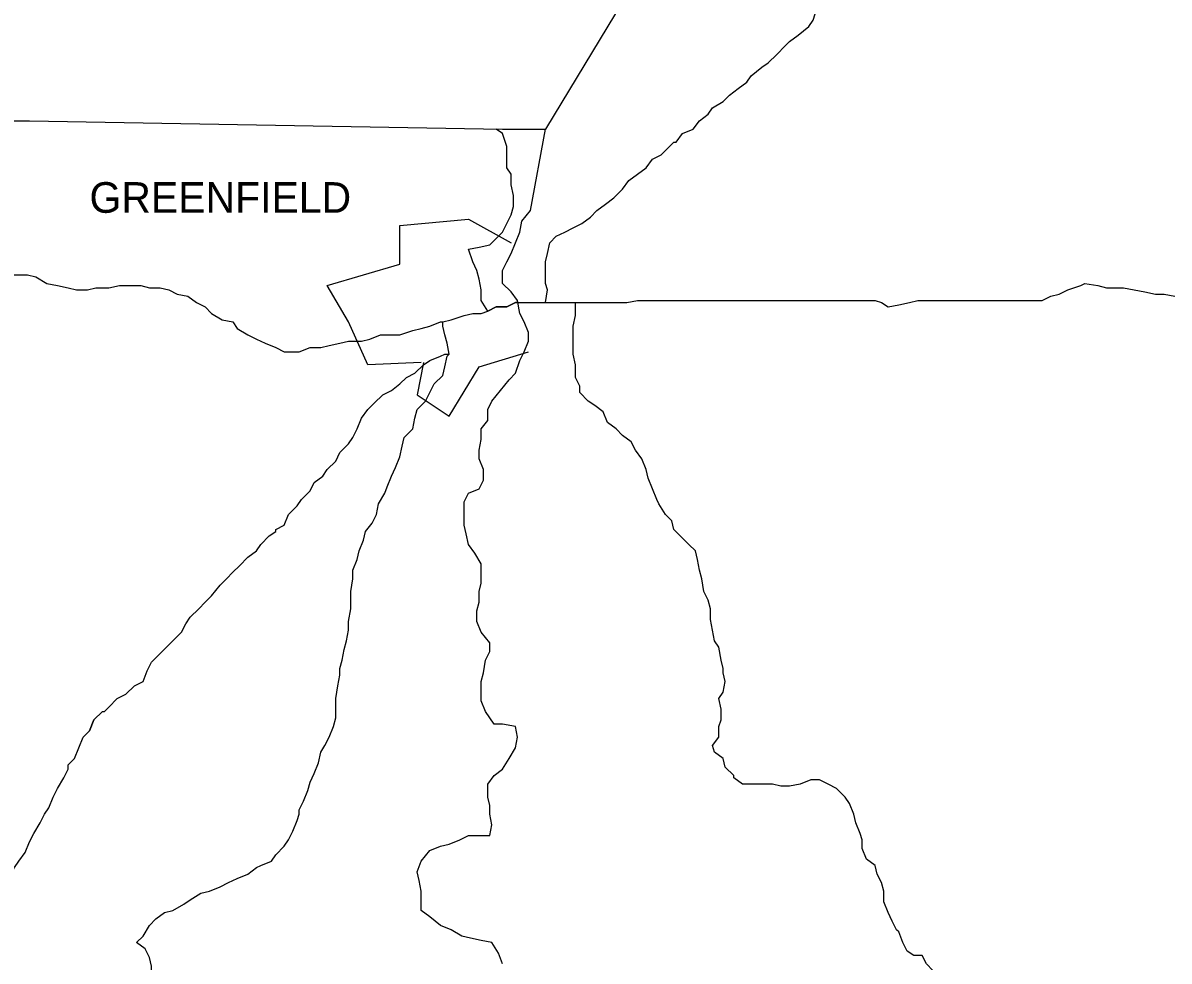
# Model space of a CAD drawing. Extents: x 0 to 34, y 0 to 22.
# Drawn here: x 4.42 to 5.15, y 18.859 to 19.457 of the extents above; entities that cross this region are included whole.
import ezdxf

# ---------------------------------------------------------------- set-up
doc = ezdxf.new("R2010")
doc.units = 0
doc.layers.add('Default', color=7, linetype='Continuous')

msp = doc.modelspace()

# ---------------------------------------------------------------- linework, layer by layer
at = {"layer": 'Default'}
for p, q in [((4.46559, 19.01288), (4.46286, 19.00607)), ((4.46286, 19.00607), (4.45877, 19.00198))]:
    msp.add_line(p, q, dxfattribs=at)
for points in [[(5.12958, 20.01363), (5.09686, 19.95773), (5.00551, 19.80639), (4.75327, 19.38919)], [(4.83644, 19.38101), (4.84053, 19.38646), (4.84735, 19.38919), (4.85144, 19.39464), (4.85689, 19.39873), (4.85962, 19.40282), (4.86644, 19.40691), (4.87053, 19.411), (4.87598, 19.41509), (4.88143, 19.41918), (4.88416, 19.42327), (4.89098, 19.42873), (4.89507, 19.43145), (4.90052, 19.43691), (4.90598, 19.44236), (4.9087, 19.44509), (4.91416, 19.44918), (4.92097, 19.45463), (4.9237, 19.45872), (4.92506, 19.46281), (4.92643, 19.46418)], [(3.98703, 19.40419), (4.14791, 19.4001), (4.34152, 19.39464), (4.42469, 19.39464), (4.726, 19.38919), (4.75327, 19.38919)], [(4.726, 18.85745), (4.72328, 18.86427), (4.71919, 18.87109), (4.71237, 18.87245), (4.70555, 18.87381), (4.7001, 18.87518), (4.69328, 18.87927), (4.68647, 18.882), (4.67965, 18.88745), (4.67419, 18.89154), (4.67419, 18.89836), (4.67419, 18.90381), (4.67283, 18.91063), (4.67147, 18.91608), (4.67419, 18.9229), (4.67965, 18.92972), (4.68647, 18.93244), (4.69192, 18.93381), (4.69874, 18.93653), (4.70419, 18.93926), (4.71101, 18.93926), (4.71782, 18.93926), (4.71919, 18.94608), (4.71782, 18.95289), (4.71782, 18.95835), (4.71646, 18.9638), (4.71646, 18.97198), (4.72055, 18.97743), (4.726, 18.98153), (4.7301, 18.98834), (4.73419, 18.99516), (4.73555, 19.00198), (4.73419, 19.00879), (4.726, 19.01016), (4.72055, 19.01016), (4.7151, 19.01834), (4.71237, 19.02515), (4.71237, 19.03061), (4.71237, 19.03743), (4.71373, 19.04288), (4.7151, 19.05106), (4.71782, 19.05651), (4.71782, 19.06197), (4.71237, 19.06878), (4.70964, 19.0756), (4.70964, 19.08242), (4.71101, 19.08787), (4.71101, 19.09469), (4.71237, 19.10014), (4.71237, 19.10696), (4.71237, 19.11241), (4.70828, 19.11923), (4.70419, 19.12468), (4.70283, 19.1315), (4.70146, 19.13696), (4.70146, 19.14377), (4.70146, 19.15195), (4.70419, 19.15741), (4.71101, 19.16013), (4.71373, 19.16559), (4.71373, 19.1724), (4.71101, 19.17922), (4.71101, 19.18467), (4.71237, 19.19149), (4.71237, 19.19831), (4.71646, 19.20376), (4.71646, 19.21058), (4.71919, 19.21603), (4.72464, 19.22285), (4.7301, 19.22967), (4.73419, 19.23376), (4.73691, 19.24194), (4.73964, 19.24739), (4.74237, 19.25421), (4.74237, 19.25966), (4.73964, 19.26648), (4.73691, 19.27193), (4.73555, 19.28011), (4.73146, 19.28557), (4.726, 19.29102), (4.726, 19.2992), (4.72873, 19.30466), (4.73146, 19.31011), (4.73419, 19.31693), (4.73691, 19.32374), (4.73828, 19.33056), (4.74373, 19.33738), (4.75327, 19.38919)], [(4.71646, 19.2733), (4.71237, 19.28011), (4.71237, 19.28693), (4.71101, 19.29375), (4.70964, 19.2992), (4.70692, 19.30466), (4.70419, 19.31284), (4.71101, 19.3142), (4.71782, 19.31556), (4.72191, 19.31965), (4.726, 19.32374), (4.72873, 19.3292), (4.73146, 19.33465), (4.73282, 19.3401), (4.73282, 19.34692), (4.73146, 19.35374), (4.73146, 19.36056), (4.72873, 19.36465), (4.72873, 19.37283), (4.72873, 19.37828), (4.726, 19.38646), (4.72191, 19.38919)], [(4.80236, 19.35101), (4.80645, 19.35647), (4.8119, 19.36056), (4.81735, 19.36465), (4.82144, 19.3701), (4.8269, 19.37283), (4.83099, 19.37692), (4.83508, 19.38101), (4.83644, 19.38101)], [(4.75327, 19.27875), (4.75464, 19.28693), (4.75327, 19.29102), (4.75327, 19.2992), (4.75327, 19.30466), (4.75464, 19.31011), (4.756, 19.31693), (4.76009, 19.32102), (4.76554, 19.32374), (4.771, 19.32647), (4.77645, 19.3292), (4.78191, 19.33329), (4.786, 19.33738), (4.79145, 19.34147), (4.7969, 19.34556), (4.80236, 19.35101), (4.80236, 19.35101)], [(4.67419, 19.24058), (4.64011, 19.23921), (4.62784, 19.26648), (4.6142, 19.28966), (4.66056, 19.30329), (4.66056, 19.32783), (4.70419, 19.33192), (4.73146, 19.31693)], [(4.3497, 19.30875), (4.35515, 19.30875), (4.36061, 19.30875), (4.36879, 19.30738), (4.37424, 19.30738), (4.3797, 19.30466), (4.38515, 19.30193), (4.39197, 19.2992), (4.39878, 19.29648), (4.40424, 19.29648), (4.40969, 19.29648), (4.41651, 19.29648), (4.42333, 19.29648), (4.42878, 19.29511), (4.4356, 19.29102), (4.44241, 19.28966), (4.44923, 19.28829), (4.45468, 19.28693), (4.4615, 19.28693), (4.46695, 19.28829), (4.46832, 19.28829)], [(4.46832, 19.28829), (4.47514, 19.28829), (4.48195, 19.28966), (4.48877, 19.28966), (4.49559, 19.28966), (4.50104, 19.28829), (4.50786, 19.28829), (4.51331, 19.28693), (4.51876, 19.2842), (4.52558, 19.28284), (4.53104, 19.27875), (4.53649, 19.27602), (4.54058, 19.27193), (4.5474, 19.26784), (4.55421, 19.26648), (4.55694, 19.26239), (4.56376, 19.2583), (4.56921, 19.25557), (4.57467, 19.25285), (4.58148, 19.25012), (4.58694, 19.24739), (4.58966, 19.24739), (4.58966, 19.24739)], [(4.77236, 19.27875), (4.77781, 19.27875), (4.786, 19.27875), (4.79281, 19.27875), (4.79963, 19.27875), (4.80508, 19.27875), (4.8119, 19.28011), (4.81735, 19.28011), (4.82417, 19.28011), (4.83099, 19.28011), (4.83781, 19.28011), (4.84462, 19.28011), (4.85144, 19.28011), (4.85689, 19.28011), (4.86507, 19.28011), (4.87053, 19.28011), (4.87598, 19.28011), (4.8828, 19.28011), (4.88962, 19.28011), (4.89643, 19.28011), (4.90325, 19.28011), (4.9087, 19.28011), (4.91552, 19.28011), (4.92234, 19.28011), (4.92915, 19.28011), (4.93597, 19.28011), (4.94143, 19.28011), (4.94961, 19.28011), (4.95506, 19.28011), (4.96324, 19.28011), (4.96733, 19.27875), (4.97142, 19.27602), (4.97824, 19.27739), (4.98505, 19.27875), (4.99051, 19.28011), (4.99733, 19.28011), (5.00414, 19.28011), (5.01096, 19.28011), (5.01778, 19.28011), (5.02323, 19.28011), (5.03005, 19.28011), (5.03686, 19.28011), (5.04232, 19.28011), (5.0505, 19.28011), (5.05595, 19.28011), (5.06277, 19.28011), (5.06959, 19.28011), (5.07504, 19.28284), (5.08049, 19.2842), (5.08595, 19.28693), (5.09413, 19.28966), (5.09686, 19.29102), (5.10504, 19.28966), (5.11049, 19.28829), (5.11867, 19.28829), (5.1214, 19.28829), (5.1214, 19.28829)], [(5.1214, 19.28829), (5.12821, 19.28693), (5.13503, 19.28557), (5.14185, 19.2842), (5.1473, 19.2842), (5.15412, 19.28284)], [(4.73555, 19.27875), (4.73419, 19.27875), (4.72873, 19.27602), (4.72191, 19.27602), (4.71646, 19.2733)], [(4.71646, 19.2733), (4.72191, 19.27602), (4.72873, 19.27602), (4.73419, 19.27875), (4.73555, 19.27875)], [(4.71646, 19.2733), (4.72191, 19.27602), (4.72873, 19.27602), (4.73419, 19.27875), (4.73555, 19.27875)], [(4.73555, 19.27875), (4.74237, 19.27875), (4.74782, 19.27875), (4.75327, 19.27875), (4.75327, 19.27875)], [(4.75327, 19.27875), (4.76009, 19.27875), (4.76691, 19.27875), (4.77236, 19.27875), (4.77236, 19.27875)], [(4.82417, 19.15332), (4.82144, 19.16013), (4.81872, 19.16695), (4.81735, 19.1724), (4.81463, 19.17922), (4.81054, 19.18467), (4.80781, 19.19013), (4.80236, 19.19422), (4.79827, 19.19831), (4.79281, 19.2024), (4.79009, 19.20922), (4.78463, 19.21331), (4.78054, 19.21603), (4.77509, 19.22149), (4.77509, 19.22558), (4.77236, 19.23103), (4.77236, 19.23921), (4.771, 19.24603), (4.771, 19.25148), (4.771, 19.2583), (4.771, 19.26375), (4.77236, 19.27057), (4.77236, 19.27602), (4.77236, 19.27875)], [(4.68783, 19.26648), (4.69328, 19.26784), (4.70146, 19.27057), (4.70692, 19.27193), (4.71237, 19.27193), (4.71646, 19.2733)], [(4.68783, 19.26648), (4.69328, 19.26784), (4.70146, 19.27057), (4.70692, 19.27193), (4.71237, 19.27193), (4.71646, 19.2733)], [(4.58966, 19.24739), (4.59648, 19.24739), (4.6033, 19.25012), (4.61011, 19.25012), (4.61557, 19.25148), (4.62238, 19.25285), (4.62784, 19.25421), (4.63602, 19.25421), (4.64147, 19.25557), (4.64829, 19.2583), (4.65511, 19.2583), (4.66056, 19.2583), (4.66874, 19.26103), (4.67419, 19.26239), (4.67965, 19.26375), (4.68647, 19.26648), (4.68783, 19.26648)], [(4.69192, 19.24603), (4.69056, 19.25285), (4.68919, 19.2583), (4.68783, 19.26375), (4.68783, 19.26648)], [(4.58148, 19.13423), (4.58694, 19.13696), (4.58966, 19.14377), (4.59512, 19.14923), (4.59784, 19.15332), (4.6033, 19.15877), (4.60602, 19.16422), (4.61148, 19.16831), (4.6142, 19.1724), (4.61966, 19.17786), (4.62238, 19.18331), (4.62784, 19.18877), (4.63057, 19.19286), (4.63329, 19.19831), (4.63602, 19.20513), (4.64011, 19.21058), (4.6442, 19.21467), (4.64965, 19.22012), (4.65511, 19.22285), (4.66056, 19.22694), (4.66465, 19.23103), (4.6701, 19.23376), (4.67556, 19.23921), (4.67965, 19.24194), (4.68647, 19.24467), (4.68919, 19.24603), (4.69192, 19.24603)], [(4.62238, 19.04561), (4.62375, 19.05106), (4.62511, 19.05788), (4.62648, 19.06333), (4.62784, 19.07015), (4.62784, 19.0756), (4.6292, 19.08378), (4.6292, 19.08787), (4.6292, 19.09469), (4.63057, 19.10287), (4.63057, 19.10832), (4.63329, 19.11514), (4.63466, 19.12059), (4.63738, 19.12741), (4.63875, 19.13286), (4.64284, 19.13832), (4.64556, 19.14377), (4.64693, 19.15059), (4.65102, 19.15741), (4.65238, 19.1615), (4.65511, 19.16831), (4.65783, 19.17377), (4.66056, 19.18058), (4.66192, 19.1874), (4.66329, 19.19286), (4.66874, 19.19831), (4.6701, 19.20513), (4.67147, 19.21058), (4.67692, 19.21603), (4.67965, 19.22149), (4.68238, 19.22694), (4.68783, 19.23239), (4.68919, 19.23785), (4.69056, 19.24467), (4.69192, 19.24603)], [(4.67556, 19.24058), (4.67147, 19.22012), (4.69192, 19.20649), (4.71101, 19.23785), (4.74237, 19.24739)], [(4.86644, 19.04561), (4.86507, 19.05106), (4.86371, 19.05924), (4.86098, 19.06333), (4.85962, 19.07015), (4.85826, 19.07696), (4.85826, 19.08378), (4.85689, 19.08924), (4.85417, 19.09469), (4.8528, 19.10287), (4.85144, 19.10832), (4.85008, 19.11514), (4.84871, 19.12059), (4.84462, 19.12468), (4.84053, 19.12877), (4.83508, 19.13423), (4.83372, 19.13968), (4.82962, 19.14377), (4.82553, 19.15059), (4.82417, 19.15332)], [(4.47241, 19.01834), (4.47514, 19.02106), (4.48059, 19.02652), (4.48604, 19.02924), (4.4915, 19.0347), (4.49695, 19.03743), (4.49968, 19.04424), (4.5024, 19.0497), (4.50786, 19.05515), (4.51195, 19.05924), (4.51604, 19.06333), (4.52149, 19.06878), (4.52422, 19.07424), (4.52695, 19.07833), (4.5324, 19.08378), (4.53649, 19.08787), (4.54058, 19.09196), (4.54603, 19.09878), (4.55012, 19.10287), (4.55421, 19.10696), (4.5583, 19.11105), (4.56376, 19.1165), (4.56921, 19.12059), (4.57194, 19.12468), (4.57739, 19.13014), (4.58148, 19.13286), (4.58148, 19.13423)], [(4.59648, 18.95562), (4.59921, 18.96107), (4.60193, 18.96789), (4.6033, 18.97334), (4.60602, 18.9788), (4.60875, 18.98562), (4.61011, 18.99243), (4.61284, 18.99652), (4.61557, 19.00198), (4.61829, 19.00879), (4.61966, 19.01425), (4.61966, 19.02106), (4.61966, 19.02652), (4.62102, 19.0347), (4.62238, 19.04152), (4.62238, 19.04561)], [(4.87325, 18.97743), (4.8678, 18.98289), (4.86644, 18.98834), (4.86098, 18.99243), (4.85962, 18.99652), (4.86371, 19.00198), (4.86371, 19.00879), (4.86507, 19.01288), (4.86507, 19.0197), (4.86371, 19.02652), (4.86644, 19.03061), (4.8678, 19.03743), (4.86644, 19.04288), (4.86644, 19.04424), (4.86644, 19.04561)], [(4.44923, 18.98425), (4.45332, 18.98834), (4.45605, 18.99516), (4.45877, 19.00198), (4.46286, 19.00607), (4.46559, 19.01288), (4.47105, 19.01834), (4.47241, 19.01834)], [(4.37697, 18.89836), (4.38242, 18.89972), (4.38924, 18.90245), (4.39333, 18.90381), (4.40151, 18.90381), (4.40696, 18.9079), (4.41105, 18.91199), (4.41514, 18.91881), (4.41787, 18.9229), (4.42196, 18.92835), (4.42469, 18.93517), (4.42742, 18.94062), (4.43151, 18.94744), (4.43423, 18.95289), (4.43696, 18.95698), (4.43969, 18.9638), (4.44241, 18.96925), (4.4465, 18.97607), (4.44923, 18.98153), (4.44923, 18.98425)], [(4.97687, 18.87927), (4.97415, 18.88472), (4.97142, 18.89018), (4.96869, 18.89699), (4.96869, 18.90381), (4.96733, 18.90926), (4.9646, 18.91472), (4.96324, 18.92017), (4.95779, 18.92426), (4.95506, 18.93108), (4.95506, 18.93653), (4.9537, 18.94062), (4.95097, 18.94744), (4.94961, 18.95289), (4.94688, 18.95971), (4.94415, 18.9638), (4.9387, 18.96925), (4.93324, 18.97198), (4.92779, 18.97471), (4.92234, 18.97471), (4.91552, 18.97198), (4.9087, 18.97062), (4.90325, 18.97062), (4.8978, 18.97198), (4.89098, 18.97198), (4.88416, 18.97198), (4.87871, 18.97198), (4.87325, 18.97607), (4.87325, 18.97743), (4.87325, 18.97743)], [(4.57194, 18.92017), (4.57876, 18.9229), (4.58148, 18.92699), (4.58694, 18.93244), (4.58966, 18.93653), (4.59239, 18.94199), (4.59512, 18.9488), (4.59648, 18.95289), (4.59648, 18.95562)], [(4.49286, 18.87109), (4.49695, 18.87518), (4.50104, 18.882), (4.50513, 18.88609), (4.51058, 18.89018), (4.51604, 18.89154), (4.52286, 18.89563), (4.52695, 18.89836), (4.53376, 18.90245), (4.53922, 18.90381), (4.54603, 18.90654), (4.55149, 18.90926), (4.55694, 18.91199), (4.56376, 18.91472), (4.56921, 18.91881), (4.57194, 18.92017)], [(5.05595, 18.81246), (5.05186, 18.81246), (5.04505, 18.81519), (5.03959, 18.81655), (5.03686, 18.822), (5.03277, 18.82746), (5.02868, 18.83019), (5.02323, 18.83564), (5.02187, 18.84109), (5.01641, 18.84518), (5.01232, 18.84791), (5.00551, 18.85064), (5.00005, 18.85336), (4.99596, 18.85745), (4.99324, 18.86291), (4.98778, 18.86291), (4.98369, 18.86563), (4.98096, 18.87109), (4.97824, 18.87791), (4.97687, 18.87927), (4.97687, 18.87927)], [(4.51467, 18.79201), (4.51331, 18.79883), (4.51195, 18.80564), (4.51058, 18.8111), (4.50786, 18.81655), (4.50786, 18.82337), (4.50649, 18.83019), (4.50513, 18.837), (4.50513, 18.84246), (4.5024, 18.84927), (4.5024, 18.85609), (4.50104, 18.86154), (4.49831, 18.867), (4.49286, 18.87109)]]:
    msp.add_lwpolyline(points, dxfattribs=at)

# ---------------------------------------------------------------- texts
msp.add_text('GREENFIELD', height=0.019502, dxfattribs=at).set_placement((4.46286, 19.33601))

doc.saveas('drawing.dxf')
